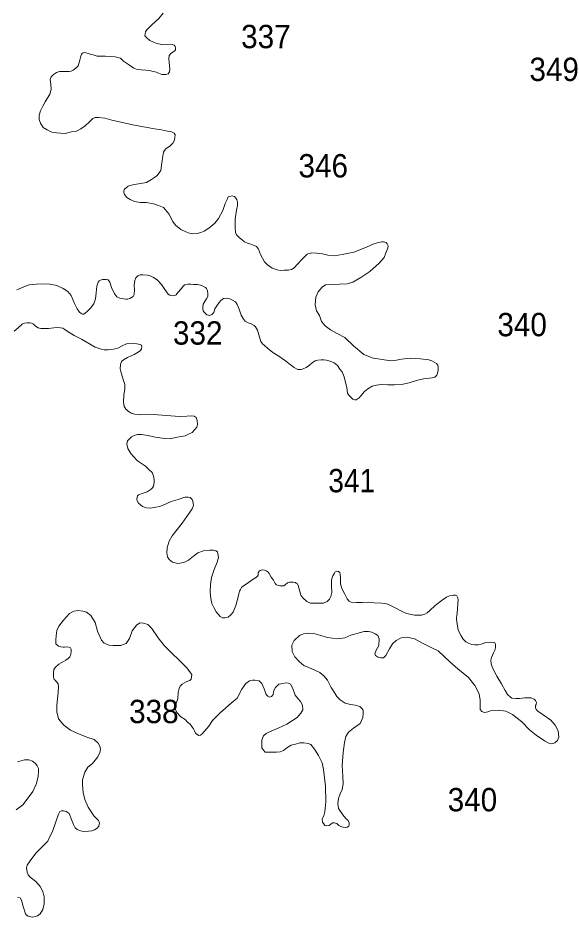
# Model space of a CAD drawing. Extents: x 445.4 to 500, y 8728.7 to 8784.
# Drawn here: x 493.63 to 497.35, y 8737.65 to 8743.81 of the extents above; entities that cross this region are included whole.
import ezdxf

# ---------------------------------------------------------------- set-up
doc = ezdxf.new("R2010")
doc.units = 0
doc.header["$LTSCALE"] = 0.064
doc.layers.add('2', color=7, linetype='Continuous', lineweight=13)
doc.layers.add('21', color=7, linetype='Continuous')

msp = doc.modelspace()

# ---------------------------------------------------------------- linework, layer by layer
at = {"layer": '2'}
for points in [[(494.1044, 8743.5745), (494.1238, 8743.5671), (494.1446, 8743.5627), (494.1714, 8743.5538), (494.2026, 8743.5523), (494.2294, 8743.5523), (494.2651, 8743.5508), (494.2948, 8743.5493), (494.3142, 8743.5448), (494.332, 8743.5404), (494.3528, 8743.5181), (494.393, 8743.4914), (494.4242, 8743.4706), (494.4457, 8743.4619), (494.4747, 8743.4595), (494.5049, 8743.4571), (494.5302, 8743.4547), (494.5568, 8743.4474), (494.5785, 8743.4438), (494.593, 8743.4354), (494.6147, 8743.4281), (494.6256, 8743.4269), (494.6425, 8743.4281), (494.6594, 8743.433), (494.6678, 8743.4462), (494.6702, 8743.4667), (494.6654, 8743.5089), (494.6642, 8743.5378), (494.6666, 8743.5583), (494.6787, 8743.5739), (494.704, 8743.5896), (494.7101, 8743.5968), (494.7101, 8743.6101), (494.7077, 8743.6197), (494.7004, 8743.6282), (494.6884, 8743.633), (494.6715, 8743.6342), (494.6232, 8743.6306), (494.6039, 8743.6342), (494.5821, 8743.6402), (494.5592, 8743.6486), (494.5338, 8743.6595), (494.5133, 8743.6776), (494.5, 8743.692), (494.5001, 8743.7072), (494.5037, 8743.7193), (494.5122, 8743.7337), (494.546, 8743.7687), (494.5955, 8743.8108), (494.6256, 8743.847)], [(495.1136, 8742.5906), (495.0974, 8742.5964), (495.0695, 8742.5891), (495.0621, 8742.5715), (495.0488, 8742.5421), (495.0341, 8742.4951), (495.0047, 8742.4392), (494.9782, 8742.4084), (494.9385, 8742.3731), (494.9046, 8742.354), (494.8819, 8742.3434), (494.8584, 8742.3375), (494.8289, 8742.336), (494.8039, 8742.339), (494.7789, 8742.3492), (494.7465, 8742.3654), (494.7097, 8742.3948), (494.6906, 8742.4198), (494.6641, 8742.4712), (494.6405, 8742.5006), (494.6273, 8742.5167), (494.5934, 8742.53), (494.5581, 8742.5417), (494.511, 8742.5491), (494.4698, 8742.5505), (494.4271, 8742.5579), (494.3976, 8742.5711), (494.3756, 8742.5843), (494.3606, 8742.6055), (494.3548, 8742.6188), (494.3562, 8742.6305), (494.3606, 8742.6423), (494.3846, 8742.6615), (494.3951, 8742.6659), (494.4279, 8742.6731), (494.4557, 8742.6775), (494.5105, 8742.6873), (494.5438, 8742.7065), (494.565, 8742.7219), (494.5844, 8742.7355), (494.6026, 8742.7598), (494.6086, 8742.7698), (494.6161, 8742.8214), (494.6212, 8742.8667), (494.6259, 8742.8939), (494.6326, 8742.9054), (494.6433, 8742.9177), (494.6718, 8742.9386), (494.6897, 8742.9564), (494.7031, 8742.9772), (494.7046, 8742.9965), (494.706, 8743.0128), (494.7001, 8743.0262), (494.6822, 8743.0351), (494.654, 8743.0396), (494.6123, 8743.047), (494.5647, 8743.0559), (494.4279, 8743.0811), (494.2725, 8743.1154), (494.2249, 8743.1288), (494.1818, 8743.1317), (494.158, 8743.1317), (494.1416, 8743.1258), (494.1193, 8743.1035), (494.091, 8743.0753), (494.0613, 8743.0545), (494.0301, 8743.0397), (493.9958, 8743.0338), (493.9527, 8743.0234), (493.9245, 8743.0248), (493.8947, 8743.0278), (493.862, 8743.0323), (493.8308, 8743.0471), (493.8025, 8743.0634), (493.7832, 8743.0931), (493.7757, 8743.1199), (493.7757, 8743.1481), (493.7832, 8743.1777), (493.7995, 8743.2104), (493.8159, 8743.2401), (493.8471, 8743.2915), (493.8575, 8743.3272), (493.8545, 8743.3613), (493.8515, 8743.3925), (493.8575, 8743.4103), (493.8724, 8743.4281), (493.8932, 8743.4415), (493.914, 8743.4474), (493.9452, 8743.4489), (493.9616, 8743.4489), (493.9795, 8743.4489), (493.9943, 8743.4504), (494.0077, 8743.4578), (494.0271, 8743.4712), (494.0419, 8743.4875), (494.0538, 8743.5261), (494.0598, 8743.5538), (494.0643, 8743.5656), (494.0717, 8743.5745), (494.0866, 8743.579), (494.1044, 8743.5745)], [(495.9466, 8741.1978), (495.9663, 8741.2105), (495.9791, 8741.2244), (496.0046, 8741.2533), (496.0255, 8741.273), (496.0556, 8741.2904), (496.0858, 8741.2985), (496.1183, 8741.3031), (496.1635, 8741.2997), (496.2088, 8741.2997), (496.2567, 8741.3032), (496.3089, 8741.3148), (496.36, 8741.3298), (496.4087, 8741.3414), (496.4667, 8741.3484), (496.4848, 8741.3528), (496.5001, 8741.3667), (496.5043, 8741.3792), (496.5084, 8741.4), (496.5084, 8741.4181), (496.5057, 8741.4347), (496.4959, 8741.4458), (496.4653, 8741.4653), (496.4445, 8741.4722), (496.3874, 8741.4778), (496.3193, 8741.4833), (496.2567, 8741.4764), (496.2219, 8741.4694), (496.1829, 8741.4653), (496.1106, 8741.4764), (496.0633, 8741.4819), (495.9993, 8741.5069), (495.9284, 8741.5666), (495.8685, 8741.625), (495.8109, 8741.655), (495.7709, 8741.6775), (495.7333, 8741.705), (495.7083, 8741.735), (495.6957, 8741.775), (495.6757, 8741.8075), (495.6657, 8741.8474), (495.6707, 8741.8999), (495.6857, 8741.9374), (495.7133, 8741.9699), (495.7358, 8741.9849), (495.7709, 8741.9874), (495.8335, 8741.9899), (495.886, 8741.9924), (495.9236, 8742.0049), (495.9787, 8742.0349), (496.0413, 8742.0774), (496.1039, 8742.1349), (496.1376, 8742.1736), (496.1493, 8742.206), (496.1626, 8742.2368), (496.1655, 8742.253), (496.1597, 8742.2662), (496.1523, 8742.275), (496.1346, 8742.2809), (496.1229, 8742.2794), (496.0993, 8742.2765), (496.0684, 8742.2677), (496.0169, 8742.2441), (495.93, 8742.2104), (495.8505, 8742.1927), (495.8005, 8742.1854), (495.7519, 8742.1883), (495.7166, 8742.1971), (495.6754, 8742.2015), (495.643, 8742.2045), (495.6327, 8742.2015), (495.6121, 8742.1957), (495.5768, 8742.1604), (495.5414, 8742.1251), (495.5223, 8742.1031), (495.5032, 8742.0899), (495.484, 8742.0855), (495.4531, 8742.0855), (495.4266, 8742.084), (495.4045, 8742.0884), (495.3707, 8742.1002), (495.3383, 8742.1237), (495.3177, 8742.1442), (495.2912, 8742.1927), (495.2787, 8742.2297), (495.2639, 8742.2488), (495.2477, 8742.2562), (495.2242, 8742.2635), (495.2021, 8742.2723), (495.1815, 8742.2812), (495.1668, 8742.2929), (495.1477, 8742.3076), (495.127, 8742.3282), (495.1197, 8742.3443), (495.1167, 8742.3766), (495.1182, 8742.4354), (495.1269, 8742.4965), (495.1342, 8742.5289), (495.1342, 8742.5524), (495.1283, 8742.5715), (495.1136, 8742.5906)], [(493.6215, 8741.9524), (493.6705, 8741.9719), (493.7061, 8741.9854), (493.7563, 8741.9903), (493.7967, 8741.9927), (493.8482, 8741.9891), (493.8972, 8741.9805), (493.9389, 8741.9609), (493.972, 8741.9389), (493.9952, 8741.912), (494.0173, 8741.8582), (494.0344, 8741.8215), (494.0516, 8741.7983), (494.0631, 8741.7893), (494.0729, 8741.7844), (494.0815, 8741.7844), (494.0913, 8741.7905), (494.1072, 8741.804), (494.1261, 8741.825), (494.1486, 8741.8564), (494.161, 8741.8901), (494.1666, 8741.9315), (494.1711, 8741.9764), (494.179, 8742.0037), (494.1868, 8742.0127), (494.1947, 8742.0172), (494.2082, 8742.0228), (494.2172, 8742.0228), (494.234, 8742.0216), (494.2486, 8742.0194), (494.2587, 8742.0048), (494.2733, 8741.96), (494.2902, 8741.9252), (494.3081, 8741.9039), (494.3272, 8741.895), (494.3542, 8741.8894), (494.3688, 8741.8871), (494.3811, 8741.8882), (494.3969, 8741.8916), (494.407, 8741.8983), (494.4182, 8741.9062), (494.4261, 8741.9196), (494.4283, 8741.951), (494.4261, 8741.9835), (494.4298, 8742.0153), (494.4376, 8742.0329)], [(494.4376, 8742.0329), (494.4509, 8742.0484), (494.4686, 8742.0539), (494.4852, 8742.055), (494.5183, 8742.0528), (494.5349, 8742.0473), (494.5582, 8742.0351), (494.5825, 8742.0197), (494.6135, 8741.9888), (494.6356, 8741.9534), (494.6578, 8741.9225), (494.6699, 8741.9148), (494.6832, 8741.9115), (494.6987, 8741.9103), (494.7142, 8741.9181), (494.7253, 8741.9335), (494.7474, 8741.9578), (494.764, 8741.9777), (494.7732, 8741.9851), (494.7944, 8741.9892), (494.8146, 8741.9902), (494.8318, 8741.9882), (494.859, 8741.9872), (494.8883, 8741.9801), (494.9055, 8741.973), (494.9146, 8741.967), (494.9216, 8741.961), (494.9287, 8741.9458), (494.9307, 8741.9237), (494.9307, 8741.9045), (494.9216, 8741.8904), (494.9115, 8741.8753), (494.8994, 8741.8531), (494.8954, 8741.8319), (494.8964, 8741.8188), (494.8994, 8741.8067), (494.9075, 8741.7957), (494.9186, 8741.7846), (494.9247, 8741.7805), (494.9327, 8741.7775), (494.9428, 8741.7765), (494.9499, 8741.7785), (494.959, 8741.7826), (494.9711, 8741.7967), (494.9792, 8741.8219), (494.9913, 8741.842), (495.0075, 8741.8652), (495.0196, 8741.8793), (495.0388, 8741.8914), (495.0559, 8741.8934), (495.0681, 8741.8924), (495.0802, 8741.8894), (495.1004, 8741.8813), (495.1196, 8741.8692), (495.1317, 8741.8511), (495.1458, 8741.8178), (495.1579, 8741.7785), (495.1715, 8741.7538), (495.1856, 8741.7357), (495.2058, 8741.7256), (495.227, 8741.7175), (495.2472, 8741.7074), (495.2563, 8741.6974), (495.2704, 8741.6742), (495.2856, 8741.6258), (495.2936, 8741.5976), (495.304, 8741.5808), (495.3191, 8741.5687), (495.3393, 8741.5516), (495.3747, 8741.5224), (495.4161, 8741.4972), (495.4615, 8741.4649), (495.4852, 8741.446), (495.5212, 8741.42), (495.5379, 8741.4101), (495.5478, 8741.4063), (495.5596, 8741.4051), (495.5702, 8741.4063), (495.5826, 8741.4094), (495.6037, 8741.4187), (495.626, 8741.4354), (495.6471, 8741.454), (495.6669, 8741.4645), (495.6831, 8741.4701), (495.7074, 8741.4717), (495.7248, 8741.4717), (495.7445, 8741.4682), (495.7677, 8741.4624), (495.7955, 8741.4508), (495.8187, 8741.4335), (495.8338, 8741.408), (495.8501, 8741.3883), (495.8651, 8741.3559), (495.8744, 8741.3165), (495.8825, 8741.2818), (495.8863, 8741.2441), (495.8956, 8741.2302), (495.9106, 8741.2151), (495.9234, 8741.2012), (495.9385, 8741.1966), (495.9466, 8741.1978)], [(493.6933, 8741.7245), (493.6756, 8741.7217), (493.658, 8741.715), (493.6322, 8741.6919), (493.6037, 8741.6676)], [(494.5737, 8740.4611), (494.5371, 8740.4543), (494.5113, 8740.457), (494.4828, 8740.4651), (494.4556, 8740.4882), (494.4461, 8740.5058), (494.4448, 8740.5193), (494.4489, 8740.5383), (494.4556, 8740.5451), (494.4801, 8740.5545), (494.514, 8740.5667), (494.5412, 8740.5857), (494.5507, 8740.5938), (494.5574, 8740.606), (494.5629, 8740.6304), (494.5629, 8740.6507), (494.5574, 8740.6738), (494.5493, 8740.6981), (494.5289, 8740.7171), (494.5045, 8740.7415), (494.4489, 8740.7794), (494.4201, 8740.8102), (494.4025, 8740.8305), (494.3835, 8740.8644), (494.3767, 8740.8955), (494.3808, 8740.9159), (494.393, 8740.9308), (494.4079, 8740.9443), (494.4269, 8740.9538), (494.4487, 8740.9592), (494.4772, 8740.9592), (494.5206, 8740.9538), (494.5695, 8740.9416), (494.6326, 8740.9324), (494.6733, 8740.931), (494.7194, 8740.9405), (494.7751, 8740.9514), (494.8036, 8740.9636), (494.8226, 8740.9744), (494.8402, 8740.992), (494.8552, 8741.011), (494.8592, 8741.0286), (494.8579, 8741.0557), (494.8497, 8741.076), (494.8375, 8741.0855), (494.8212, 8741.0868), (494.7873, 8741.0855), (494.7371, 8741.0841), (494.6475, 8741.0895), (494.5593, 8741.0977), (494.4683, 8741.095), (494.4303, 8741.099), (494.4059, 8741.1058), (494.391, 8741.1153), (494.3706, 8741.1315), (494.3584, 8741.1519), (494.3525, 8741.1811), (494.3552, 8741.2285), (494.362, 8741.2719), (494.362, 8741.3017), (494.3525, 8741.3301), (494.3362, 8741.3829), (494.3308, 8741.4087), (494.3331, 8741.4396), (494.3399, 8741.4599), (494.3535, 8741.4721), (494.3806, 8741.487), (494.4254, 8741.5073), (494.4539, 8741.5235), (494.4688, 8741.5357), (494.477, 8741.5479), (494.4783, 8741.5601), (494.4756, 8741.571), (494.4675, 8741.5777), (494.4444, 8741.5818), (494.42, 8741.5832), (494.3725, 8741.5804), (494.3426, 8741.5669), (494.3141, 8741.552), (494.272, 8741.5425), (494.2476, 8741.5398), (494.2204, 8741.5398), (494.2001, 8741.5439), (494.158, 8741.5588), (494.0643, 8741.613), (494.0141, 8741.6387), (493.968, 8741.6685), (493.9512, 8741.6797), (493.9362, 8741.6879), (493.9213, 8741.6919), (493.9009, 8741.6933), (493.8751, 8741.6906), (493.8385, 8741.6865), (493.8086, 8741.6852), (493.7869, 8741.6865), (493.7679, 8741.6919), (493.7503, 8741.7014), (493.7353, 8741.7163), (493.7218, 8741.7217), (493.7109, 8741.7245), (493.6933, 8741.7245)], [(495.7801, 8739.8767), (495.7726, 8739.8493), (495.7639, 8739.8307), (495.7477, 8739.8157), (495.7227, 8739.8045), (495.6928, 8739.8033), (495.6591, 8739.8045), (495.633, 8739.8045), (495.608, 8739.8157), (495.5818, 8739.8394), (495.5681, 8739.858), (495.5594, 8739.8916), (495.5494, 8739.924), (495.545, 8739.9365), (495.5362, 8739.9415), (495.53, 8739.9452), (495.515, 8739.9477), (495.5013, 8739.9477), (495.4889, 8739.9477), (495.4752, 8739.9427), (495.4614, 8739.929), (495.4502, 8739.9228), (495.4353, 8739.9228), (495.4228, 8739.9228), (495.4128, 8739.9253), (495.4016, 8739.929), (495.3916, 8739.9377), (495.3804, 8739.9601), (495.3654, 8739.9825), (495.3517, 8740.0062), (495.3443, 8740.0161), (495.3293, 8740.0261), (495.3181, 8740.0286), (495.3069, 8740.0311), (495.2969, 8740.0298), (495.2881, 8740.0273), (495.2819, 8740.0224), (495.2757, 8740.0112), (495.2757, 8739.995), (495.2719, 8739.9875), (495.2645, 8739.9813), (495.2408, 8739.9676), (495.1934, 8739.934), (495.1747, 8739.9216), (495.1622, 8739.9104), (495.1535, 8739.8979), (495.1485, 8739.8855), (495.1432, 8739.8675), (495.1351, 8739.8368), (495.1222, 8739.7869), (495.1044, 8739.7418), (495.0883, 8739.7225), (495.0689, 8739.708), (495.0496, 8739.7031), (495.0302, 8739.7031), (495.0141, 8739.7128), (494.9882, 8739.7434), (494.9721, 8739.774), (494.9576, 8739.8014), (494.9511, 8739.8352), (494.9463, 8739.8791), (494.9477, 8739.9306), (494.9559, 8739.9794), (494.9749, 8740.0335), (494.9939, 8740.0837), (495.0033, 8740.117), (494.9992, 8740.1427), (494.9965, 8740.1549), (494.9856, 8740.1631), (494.9666, 8740.1671), (494.9435, 8740.1671), (494.9015, 8740.1631), (494.8621, 8740.1495), (494.8322, 8740.1251), (494.797, 8740.098), (494.7698, 8740.0845), (494.7522, 8740.0791), (494.725, 8740.075), (494.6884, 8740.0845), (494.6653, 8740.1034), (494.6544, 8740.1211), (494.649, 8740.1482), (494.6517, 8740.1834), (494.6653, 8740.2281), (494.6857, 8740.266), (494.7196, 8740.308), (494.7549, 8740.3514), (494.8022, 8740.4199), (494.8226, 8740.451), (494.8321, 8740.4741), (494.8307, 8740.4876), (494.828, 8740.5025), (494.824, 8740.5147), (494.8104, 8740.5269), (494.7955, 8740.5296), (494.7724, 8740.5296), (494.7276, 8740.5147), (494.6787, 8740.4998), (494.6244, 8740.4754), (494.5995, 8740.4665), (494.5737, 8740.4611)], [(497.2676, 8738.8432), (497.2868, 8738.8403), (497.3074, 8738.8462), (497.3251, 8738.8624), (497.3355, 8738.8859), (497.3296, 8738.9286), (497.3089, 8738.9684), (497.2809, 8739.0023), (497.2278, 8739.0391), (497.1909, 8739.0626), (497.1806, 8739.0744), (497.1747, 8739.0877), (497.1761, 8739.1024), (497.1791, 8739.1098), (497.182, 8739.123), (497.1761, 8739.1363), (497.1658, 8739.1451), (497.1451, 8739.1539), (497.1245, 8739.1539), (497.1024, 8739.1539), (497.0655, 8739.151), (497.0404, 8739.1495), (497.0124, 8739.1525), (497.0035, 8739.1598), (496.9843, 8739.1775), (496.9666, 8739.204), (496.9423, 8739.2503), (496.9105, 8739.3041), (496.8811, 8739.3603), (496.8713, 8739.3872), (496.8688, 8739.4117), (496.8737, 8739.4312), (496.8884, 8739.463), (496.8982, 8739.485), (496.9007, 8739.5046), (496.9007, 8739.5192), (496.8958, 8739.5314), (496.886, 8739.5339), (496.8664, 8739.5363), (496.8345, 8739.5339), (496.8038, 8739.5222), (496.7835, 8739.5169), (496.7587, 8739.5177), (496.7384, 8739.5213), (496.7154, 8739.5292), (496.6968, 8739.5389), (496.68, 8739.5557), (496.665, 8739.5786), (496.6535, 8739.6007), (496.6455, 8739.6201), (496.6411, 8739.6466), (496.6332, 8739.6934), (496.6338, 8739.7045), (496.6365, 8739.7195), (496.6383, 8739.7345), (496.64, 8739.7681), (496.6436, 8739.8007), (496.6444, 8739.8263), (496.6436, 8739.8404), (496.6374, 8739.8528), (496.6268, 8739.8581), (496.6144, 8739.8581), (496.6038, 8739.8572), (496.5852, 8739.8545), (496.5666, 8739.8457), (496.5348, 8739.8237), (496.4879, 8739.7884), (496.4517, 8739.7539), (496.4322, 8739.7372), (496.4163, 8739.7283), (496.3933, 8739.7222), (496.3703, 8739.7213), (496.3465, 8739.7222), (496.3138, 8739.7275), (496.2925, 8739.7328), (496.2607, 8739.7469), (496.2044, 8739.7757), (496.1732, 8739.7918), (496.1545, 8739.798), (496.1221, 8739.803), (496.071, 8739.8068), (496.0298, 8739.8105), (495.9875, 8739.808), (495.9488, 8739.808), (495.9135, 8739.8108), (495.8998, 8739.8182), (495.886, 8739.8332), (495.8686, 8739.8643), (495.8486, 8739.9041), (495.8387, 8739.9352), (495.8387, 8739.975), (495.8362, 8739.9999), (495.8349, 8740.0136), (495.8262, 8740.021), (495.8137, 8740.0235), (495.8025, 8740.0186), (495.7975, 8740.0086), (495.7863, 8739.9899), (495.7788, 8739.9638), (495.7776, 8739.9215), (495.7801, 8739.8767)], [(493.8669, 8738.2389), (493.8899, 8738.3045), (493.9081, 8738.3563), (493.9163, 8738.3744), (493.9278, 8738.381), (493.9426, 8738.381), (493.9607, 8738.376), (493.9804, 8738.3629), (493.9969, 8738.3202), (494.01, 8738.2874), (494.0216, 8738.2628), (494.0347, 8738.2529), (494.0512, 8738.2447), (494.0676, 8738.2398), (494.0873, 8738.2382), (494.112, 8738.2414), (494.1367, 8738.2431), (494.1548, 8738.2496), (494.1729, 8738.2611), (494.1827, 8738.2743), (494.1877, 8738.2956), (494.1811, 8738.3137), (494.1498, 8738.3465), (494.1104, 8738.4056), (494.0873, 8738.4581), (494.0758, 8738.5057), (494.0725, 8738.5582), (494.0725, 8738.5927), (494.0878, 8738.6448), (494.1075, 8738.6793), (494.1404, 8738.7055), (494.1766, 8738.7498), (494.1914, 8738.781), (494.1963, 8738.8007), (494.1914, 8738.8237), (494.1799, 8738.845), (494.1519, 8738.868), (494.1009, 8738.8844), (494.0401, 8738.9107), (493.9891, 8738.932), (493.943, 8738.9665), (493.908, 8739.0104), (493.8965, 8739.058), (493.8965, 8739.104), (493.9048, 8739.191), (493.908, 8739.2304), (493.9048, 8739.2517), (493.885, 8739.2763), (493.8784, 8739.2813), (493.8722, 8739.2954), (493.8738, 8739.3233), (493.8755, 8739.3479), (493.8837, 8739.3627), (493.91, 8739.3857), (493.9577, 8739.4136), (493.9741, 8739.4234), (493.9857, 8739.4365), (493.9922, 8739.453), (493.9939, 8739.4727), (493.9939, 8739.4874), (493.9906, 8739.4973), (493.9791, 8739.5022), (493.961, 8739.5038), (493.9495, 8739.5022), (493.9396, 8739.5022), (493.9232, 8739.5038), (493.9067, 8739.5088), (493.8903, 8739.5252), (493.8886, 8739.5515), (493.8919, 8739.5794), (493.8969, 8739.6155), (493.91, 8739.6458), (493.9413, 8739.6868), (493.984, 8739.7328), (494.012, 8739.7492), (494.0449, 8739.7541), (494.0745, 8739.7492), (494.0991, 8739.741), (494.1287, 8739.718), (494.1583, 8739.6704), (494.1748, 8739.6113), (494.2028, 8739.549), (494.2176, 8739.5309), (494.2356, 8739.5227), (494.2537, 8739.5161), (494.2817, 8739.5128), (494.3064, 8739.5128), (494.3343, 8739.5128), (494.3508, 8739.5194), (494.3721, 8739.5276), (494.3935, 8739.5621), (494.4133, 8739.613), (494.4445, 8739.654), (494.4659, 8739.6688), (494.4906, 8739.6671), (494.5202, 8739.6573), (494.5465, 8739.6294), (494.5909, 8739.5654), (494.6303, 8739.5128), (494.7857, 8739.3609), (494.812, 8739.3264)], [(495.8133, 8738.2936), (495.8281, 8738.2788), (495.8413, 8738.2722), (495.8561, 8738.2673), (495.8725, 8738.2657), (495.8857, 8738.2673), (495.8956, 8738.2739), (495.8988, 8738.2837), (495.8988, 8738.2968), (495.8923, 8738.3133), (495.8758, 8738.328), (495.8561, 8738.3526), (495.8265, 8738.3953), (495.8215, 8738.4298), (495.8248, 8738.4643), (495.8364, 8738.4955), (495.8516, 8738.5262), (495.8581, 8738.564), (495.8548, 8738.6181), (495.8516, 8738.6904), (495.8581, 8738.779), (495.8664, 8738.8479), (495.8761, 8738.8886), (495.8942, 8738.9182), (495.9288, 8738.9461), (495.9732, 8738.9789), (495.9929, 8739.0199), (495.9945, 8739.0478), (495.9945, 8739.0708), (495.9863, 8739.0823), (495.9715, 8739.0954), (495.9403, 8739.1037), (495.9074, 8739.1086), (495.8712, 8739.1184), (495.8367, 8739.1414), (495.8136, 8739.1627), (495.8005, 8739.1874), (495.7758, 8739.2251), (495.751, 8739.2753), (495.7263, 8739.3065), (495.6967, 8739.3279), (495.6441, 8739.3525), (495.5882, 8739.3771), (495.5569, 8739.4034), (495.5257, 8739.4346), (495.5076, 8739.4723), (495.5059, 8739.5166), (495.5224, 8739.5478), (495.5586, 8739.5823), (495.5849, 8739.5944), (495.6227, 8739.5977), (495.6572, 8739.5961), (495.7049, 8739.5829), (495.7493, 8739.5682), (495.8184, 8739.5583), (495.8694, 8739.5665), (495.9105, 8739.5846), (495.9763, 8739.6026), (496.001, 8739.6092), (496.0322, 8739.6092), (496.0536, 8739.6043), (496.0766, 8739.5944), (496.0947, 8739.5829), (496.1046, 8739.56), (496.1013, 8739.514), (496.0832, 8739.4812), (496.075, 8739.4566), (496.0799, 8739.4451), (496.0931, 8739.4352), (496.1013, 8739.4319), (496.1161, 8739.4286), (496.1342, 8739.4286), (496.149, 8739.4451), (496.1753, 8739.491), (496.1967, 8739.5239), (496.2213, 8739.5485), (496.2559, 8739.5649), (496.2958, 8739.5709), (496.3461, 8739.559), (496.4106, 8739.5256), (496.4649, 8739.4981), (496.5092, 8739.4764), (496.5876, 8739.4015), (496.6426, 8739.3537), (496.7168, 8739.2941), (496.7598, 8739.2392), (496.7885, 8739.1819), (496.7957, 8739.1389), (496.7957, 8739.0745), (496.8076, 8739.0601), (496.8268, 8739.053), (496.8483, 8739.0577), (496.8746, 8739.0673), (496.9224, 8739.0697), (496.9727, 8739.0625), (497.0181, 8739.041), (497.0817, 8738.9905), (497.1333, 8738.9345), (497.1791, 8738.8977), (497.2366, 8738.8609), (497.2676, 8738.8432)], [(494.812, 8739.3264), (494.8202, 8739.3149), (494.8186, 8739.2985), (494.8153, 8739.2837), (494.8071, 8739.2739), (494.7873, 8739.2657), (494.7709, 8739.2575), (494.7544, 8739.2476), (494.7413, 8739.2345), (494.7347, 8739.2197), (494.7281, 8739.1902), (494.7248, 8739.1497), (494.7133, 8739.1169), (494.7035, 8739.0939), (494.7084, 8739.0742), (494.7183, 8739.0545), (494.7462, 8739.0233), (494.7742, 8739.0053), (494.7906, 8738.9888), (494.8087, 8738.9741), (494.8252, 8738.9511), (494.8317, 8738.9412), (494.84, 8738.9281), (494.8465, 8738.9133), (494.8515, 8738.9068), (494.8679, 8738.8969), (494.8794, 8738.8986), (494.8926, 8738.9084), (494.937, 8738.9609), (494.9633, 8739.0003), (495.0159, 8739.0512), (495.0899, 8739.1185), (495.131, 8739.153), (495.1623, 8739.2137), (495.1919, 8739.2531), (495.2158, 8739.2718), (495.2355, 8739.2768), (495.2519, 8739.2768), (495.2832, 8739.2702), (495.2996, 8739.2538), (495.3161, 8739.216), (495.3292, 8739.1783), (495.3408, 8739.1651), (495.3556, 8739.1602), (495.3671, 8739.1635), (495.3786, 8739.1783), (495.3819, 8739.2045), (495.395, 8739.2259), (495.418, 8739.2489), (495.4444, 8739.2538), (495.4641, 8739.2571), (495.4838, 8739.2554), (495.497, 8739.2489), (495.5134, 8739.2193), (495.5282, 8739.1734), (495.5496, 8739.1471), (495.5644, 8739.129), (495.5792, 8739.1044), (495.5809, 8739.0732), (495.5677, 8739.0486), (495.543, 8739.0191), (495.5104, 8738.9982), (495.4709, 8738.9736), (495.4133, 8738.9457), (495.3525, 8738.9227), (495.3295, 8738.9112), (495.3114, 8738.8932), (495.3015, 8738.8653), (495.2999, 8738.8341), (495.3015, 8738.8111), (495.3114, 8738.7963), (495.3229, 8738.7832), (495.3574, 8738.7832), (495.4002, 8738.7816), (495.4249, 8738.7849), (495.4479, 8738.7931), (495.4726, 8738.8128), (495.5022, 8738.8308), (495.5318, 8738.8374), (495.5614, 8738.8456), (495.5877, 8738.8456), (495.6173, 8738.8423), (495.6354, 8738.8341), (495.6617, 8738.8029), (495.6896, 8738.7586), (495.7143, 8738.7093), (495.7225, 8738.6634), (495.7361, 8738.5491), (495.7393, 8738.4424), (495.7328, 8738.3735), (495.7245, 8738.3461), (495.7147, 8738.3247), (495.7163, 8738.3018), (495.7245, 8738.2919), (495.7327, 8738.2788), (495.7459, 8738.2771), (495.7607, 8738.2804), (495.7739, 8738.2886), (495.7854, 8738.2968), (495.7969, 8738.2968), (495.8133, 8738.2936)], [(493.6264, 8738.7154), (493.6757, 8738.7301), (493.7053, 8738.7301), (493.73, 8738.7203), (493.7497, 8738.7055), (493.7612, 8738.6891), (493.7711, 8738.671), (493.7711, 8738.6497), (493.7678, 8738.6169), (493.7563, 8738.5676), (493.7316, 8738.5118), (493.6923, 8738.46), (493.6627, 8738.4223), (493.6183, 8738.3878)], [(493.6283, 8737.7868), (493.6448, 8737.7835), (493.6547, 8737.7687), (493.6662, 8737.7244), (493.681, 8737.6751), (493.6892, 8737.6653), (493.7007, 8737.6587), (493.7172, 8737.6538), (493.7303, 8737.6522), (493.7484, 8737.6554), (493.7648, 8737.6604), (493.7813, 8737.6751), (493.801, 8737.7047), (493.8093, 8737.7424), (493.8093, 8737.79), (493.7994, 8737.8261), (493.7813, 8737.8623), (493.7533, 8737.8967), (493.7139, 8737.9246), (493.6991, 8737.941), (493.6925, 8737.9607), (493.6892, 8737.9903), (493.6925, 8738.0083), (493.7139, 8738.0363), (493.7517, 8738.0888), (493.834, 8738.1732), (493.8504, 8738.2093), (493.8669, 8738.2389)]]:
    msp.add_lwpolyline(points, dxfattribs=at)

# ---------------------------------------------------------------- texts
at = {"layer": '21'}
for s, width, p in [('337', 0.95, (495.1588, 8743.6076)), ('349', 0.95, (497.1335, 8743.3827)), ('346', 0.95, (495.5517, 8742.7217)), ('340', 0.95, (496.9139, 8741.6331)), ('332', 0.95, (494.6916, 8741.5757)), ('341', 0.9, (495.7556, 8740.5636)), ('338', 0.95, (494.3911, 8738.9811)), ('340', 0.95, (496.5736, 8738.3765))]:
    msp.add_text(s, height=0.16, dxfattribs=dict(at, width=width)).set_placement(p)

doc.saveas('drawing.dxf')
